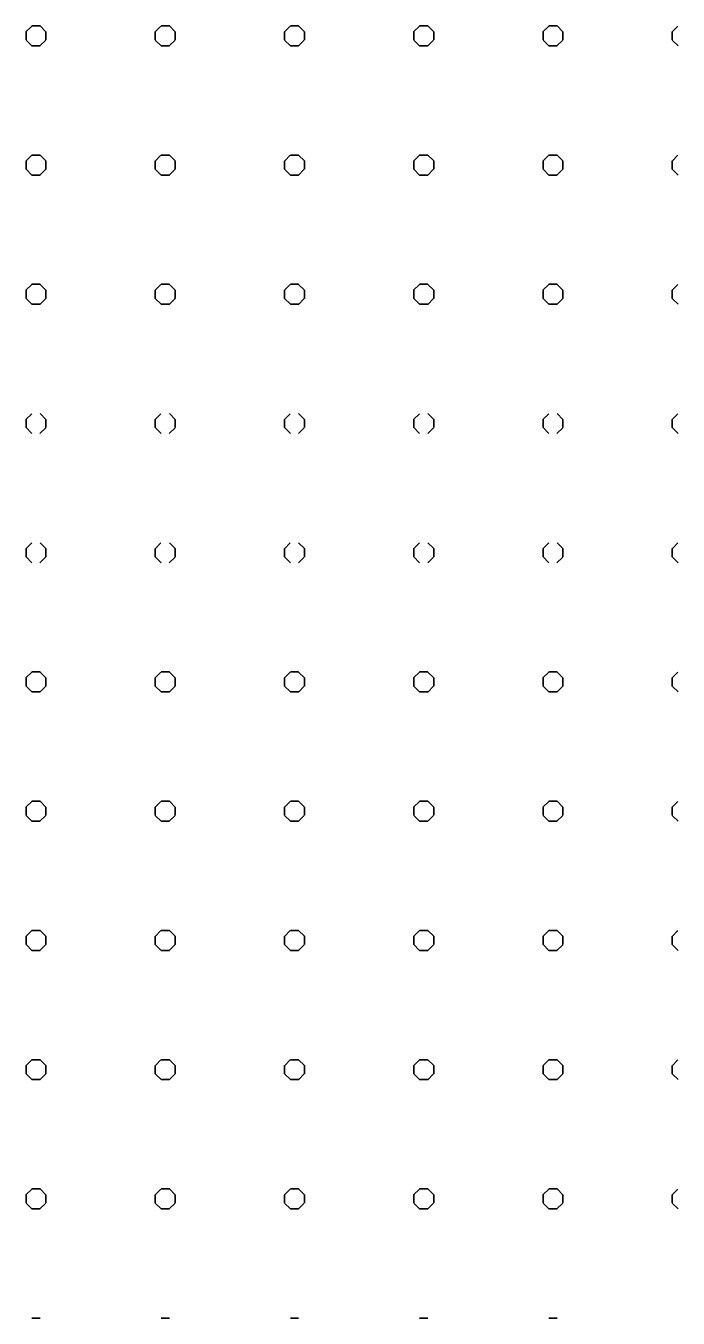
# Model space of a CAD drawing. Extents: x 427903 to 430077, y 4477233 to 4480385.
# Drawn here: x 429330.5 to 429481.9, y 4478968 to 4479268 of the extents above; entities that cross this region are included whole.
import ezdxf

# ---------------------------------------------------------------- set-up
doc = ezdxf.new("R2010")
doc.units = 0
doc.layers.add('TR_OZELMAHSUL', color=7, linetype='Continuous')

msp = doc.modelspace()

# ---------------------------------------------------------------- linework, layer by layer
at = {"layer": 'TR_OZELMAHSUL'}
for p, q in [((429330.51, 4479266.63), (429331.86, 4479267.98)), ((429331.9, 4479268.02), (429333.82, 4479268.02)), ((429335.17, 4479266.65), (429333.81, 4479268)), ((429360.5, 4479266.63), (429361.86, 4479267.98)), ((429361.9, 4479268.02), (429363.82, 4479268.02)), ((429365.17, 4479266.65), (429363.81, 4479268)), ((429390.5, 4479266.63), (429391.86, 4479267.98)), ((429391.9, 4479268.02), (429393.82, 4479268.02)), ((429395.17, 4479266.65), (429393.81, 4479268)), ((429420.5, 4479266.63), (429421.86, 4479267.98)), ((429421.9, 4479268.02), (429423.82, 4479268.02)), ((429425.17, 4479266.65), (429423.81, 4479268)), ((429450.5, 4479266.63), (429451.86, 4479267.98)), ((429451.9, 4479268.02), (429453.82, 4479268.02)), ((429455.17, 4479266.65), (429453.81, 4479268)), ((429480.5, 4479266.63), (429481.85, 4479267.98)), ((429330.54, 4479264.75), (429330.54, 4479266.66)), ((429331.9, 4479263.38), (429330.54, 4479264.73)), ((429333.78, 4479263.36), (429335.13, 4479264.71)), ((429335.17, 4479264.75), (429335.17, 4479266.66)), ((429360.54, 4479264.75), (429360.54, 4479266.66)), ((429361.9, 4479263.38), (429360.54, 4479264.73)), ((429363.77, 4479263.36), (429365.13, 4479264.71)), ((429365.17, 4479264.75), (429365.17, 4479266.66)), ((429390.54, 4479264.75), (429390.54, 4479266.66)), ((429391.9, 4479263.38), (429390.54, 4479264.73)), ((429393.77, 4479263.36), (429395.13, 4479264.71)), ((429395.17, 4479264.75), (429395.17, 4479266.66)), ((429420.54, 4479264.75), (429420.54, 4479266.66)), ((429421.9, 4479263.38), (429420.54, 4479264.73)), ((429423.77, 4479263.36), (429425.13, 4479264.71)), ((429425.17, 4479264.75), (429425.17, 4479266.66)), ((429450.54, 4479264.75), (429450.54, 4479266.66)), ((429451.9, 4479263.38), (429450.54, 4479264.73)), ((429453.77, 4479263.36), (429455.13, 4479264.71)), ((429455.17, 4479264.75), (429455.17, 4479266.66)), ((429480.54, 4479264.75), (429480.54, 4479266.66)), ((429481.9, 4479263.38), (429480.54, 4479264.73)), ((429331.9, 4479263.39), (429333.82, 4479263.39)), ((429361.9, 4479263.39), (429363.82, 4479263.39)), ((429391.9, 4479263.39), (429393.82, 4479263.39)), ((429421.9, 4479263.39), (429423.82, 4479263.39)), ((429451.9, 4479263.39), (429453.82, 4479263.39)), ((429330.51, 4479236.63), (429331.86, 4479237.98)), ((429331.9, 4479238.02), (429333.82, 4479238.02)), ((429335.17, 4479236.65), (429333.81, 4479238)), ((429360.5, 4479236.63), (429361.86, 4479237.98)), ((429361.9, 4479238.02), (429363.82, 4479238.02)), ((429365.17, 4479236.65), (429363.81, 4479238)), ((429390.5, 4479236.63), (429391.86, 4479237.98)), ((429391.9, 4479238.02), (429393.82, 4479238.02)), ((429395.17, 4479236.65), (429393.81, 4479238)), ((429420.5, 4479236.63), (429421.86, 4479237.98)), ((429421.9, 4479238.02), (429423.82, 4479238.02)), ((429425.17, 4479236.65), (429423.81, 4479238)), ((429450.5, 4479236.63), (429451.86, 4479237.98)), ((429451.9, 4479238.02), (429453.82, 4479238.02)), ((429455.17, 4479236.65), (429453.81, 4479238)), ((429480.5, 4479236.63), (429481.85, 4479237.98)), ((429330.54, 4479234.75), (429330.54, 4479236.66)), ((429331.9, 4479233.38), (429330.54, 4479234.73)), ((429333.78, 4479233.36), (429335.13, 4479234.71)), ((429335.17, 4479234.75), (429335.17, 4479236.66)), ((429360.54, 4479234.75), (429360.54, 4479236.66)), ((429361.9, 4479233.38), (429360.54, 4479234.73)), ((429363.77, 4479233.36), (429365.13, 4479234.71)), ((429365.17, 4479234.75), (429365.17, 4479236.66)), ((429390.54, 4479234.75), (429390.54, 4479236.66)), ((429391.9, 4479233.38), (429390.54, 4479234.73)), ((429393.77, 4479233.36), (429395.13, 4479234.71)), ((429395.17, 4479234.75), (429395.17, 4479236.66)), ((429420.54, 4479234.75), (429420.54, 4479236.66)), ((429421.9, 4479233.38), (429420.54, 4479234.73)), ((429423.77, 4479233.36), (429425.13, 4479234.71)), ((429425.17, 4479234.75), (429425.17, 4479236.66)), ((429450.54, 4479234.75), (429450.54, 4479236.66)), ((429451.9, 4479233.38), (429450.54, 4479234.73)), ((429453.77, 4479233.36), (429455.13, 4479234.71)), ((429455.17, 4479234.75), (429455.17, 4479236.66)), ((429480.54, 4479234.75), (429480.54, 4479236.66)), ((429481.9, 4479233.38), (429480.54, 4479234.73)), ((429331.9, 4479233.39), (429333.82, 4479233.39)), ((429361.9, 4479233.39), (429363.82, 4479233.39)), ((429391.9, 4479233.39), (429393.82, 4479233.39)), ((429421.9, 4479233.39), (429423.82, 4479233.39)), ((429451.9, 4479233.39), (429453.82, 4479233.39)), ((429330.51, 4479206.63), (429331.86, 4479207.98)), ((429331.9, 4479208.02), (429333.82, 4479208.02)), ((429335.17, 4479206.65), (429333.81, 4479208)), ((429360.5, 4479206.63), (429361.86, 4479207.98)), ((429361.9, 4479208.02), (429363.82, 4479208.02)), ((429365.17, 4479206.65), (429363.81, 4479208)), ((429390.5, 4479206.63), (429391.86, 4479207.98)), ((429391.9, 4479208.02), (429393.82, 4479208.02)), ((429395.17, 4479206.65), (429393.81, 4479208)), ((429420.5, 4479206.63), (429421.86, 4479207.98)), ((429421.9, 4479208.02), (429423.82, 4479208.02)), ((429425.17, 4479206.65), (429423.81, 4479208)), ((429450.5, 4479206.63), (429451.86, 4479207.98)), ((429451.9, 4479208.02), (429453.82, 4479208.02)), ((429455.17, 4479206.65), (429453.81, 4479208)), ((429480.5, 4479206.63), (429481.85, 4479207.98)), ((429330.54, 4479204.75), (429330.54, 4479206.66)), ((429331.9, 4479203.38), (429330.54, 4479204.73)), ((429333.78, 4479203.36), (429335.13, 4479204.71)), ((429335.17, 4479204.75), (429335.17, 4479206.66)), ((429360.54, 4479204.75), (429360.54, 4479206.66)), ((429361.9, 4479203.38), (429360.54, 4479204.73)), ((429363.77, 4479203.36), (429365.13, 4479204.71)), ((429365.17, 4479204.75), (429365.17, 4479206.66)), ((429390.54, 4479204.75), (429390.54, 4479206.66)), ((429391.9, 4479203.38), (429390.54, 4479204.73)), ((429393.77, 4479203.36), (429395.13, 4479204.71)), ((429395.17, 4479204.75), (429395.17, 4479206.66)), ((429420.54, 4479204.75), (429420.54, 4479206.66)), ((429421.9, 4479203.38), (429420.54, 4479204.73)), ((429423.77, 4479203.36), (429425.13, 4479204.71)), ((429425.17, 4479204.75), (429425.17, 4479206.66)), ((429450.54, 4479204.75), (429450.54, 4479206.66)), ((429451.9, 4479203.38), (429450.54, 4479204.73)), ((429453.77, 4479203.36), (429455.13, 4479204.71)), ((429455.17, 4479204.75), (429455.17, 4479206.66)), ((429480.54, 4479204.75), (429480.54, 4479206.66)), ((429481.9, 4479203.38), (429480.54, 4479204.73)), ((429331.9, 4479203.39), (429333.82, 4479203.39)), ((429361.9, 4479203.39), (429363.82, 4479203.39)), ((429391.9, 4479203.39), (429393.82, 4479203.39)), ((429421.9, 4479203.39), (429423.82, 4479203.39)), ((429451.9, 4479203.39), (429453.82, 4479203.39)), ((429330.51, 4479176.63), (429331.86, 4479177.98)), ((429335.17, 4479176.65), (429333.81, 4479178.01)), ((429360.5, 4479176.63), (429361.86, 4479177.98)), ((429365.17, 4479176.65), (429363.81, 4479178.01)), ((429390.5, 4479176.63), (429391.86, 4479177.98)), ((429395.17, 4479176.65), (429393.81, 4479178.01)), ((429420.5, 4479176.63), (429421.86, 4479177.98)), ((429425.17, 4479176.65), (429423.81, 4479178.01)), ((429450.5, 4479176.63), (429451.86, 4479177.98)), ((429455.17, 4479176.65), (429453.81, 4479178.01)), ((429480.5, 4479176.63), (429481.85, 4479177.98)), ((429330.54, 4479174.75), (429330.54, 4479176.66)), ((429331.9, 4479173.38), (429330.54, 4479174.74)), ((429333.78, 4479173.36), (429335.13, 4479174.71)), ((429335.17, 4479174.75), (429335.17, 4479176.66)), ((429360.54, 4479174.75), (429360.54, 4479176.66)), ((429361.9, 4479173.38), (429360.54, 4479174.74)), ((429363.77, 4479173.36), (429365.13, 4479174.71)), ((429365.17, 4479174.75), (429365.17, 4479176.66)), ((429390.54, 4479174.75), (429390.54, 4479176.66)), ((429391.9, 4479173.38), (429390.54, 4479174.74)), ((429393.77, 4479173.36), (429395.13, 4479174.71)), ((429395.17, 4479174.75), (429395.17, 4479176.66)), ((429420.54, 4479174.75), (429420.54, 4479176.66)), ((429421.9, 4479173.38), (429420.54, 4479174.74)), ((429423.77, 4479173.36), (429425.13, 4479174.71)), ((429425.17, 4479174.75), (429425.17, 4479176.66)), ((429450.54, 4479174.75), (429450.54, 4479176.66)), ((429451.9, 4479173.38), (429450.54, 4479174.74)), ((429453.77, 4479173.36), (429455.13, 4479174.71)), ((429455.17, 4479174.75), (429455.17, 4479176.66)), ((429480.54, 4479174.75), (429480.54, 4479176.66)), ((429481.89, 4479173.38), (429480.54, 4479174.74)), ((429330.51, 4479146.63), (429331.86, 4479147.99)), ((429335.17, 4479146.65), (429333.81, 4479148.01)), ((429360.5, 4479146.63), (429361.86, 4479147.98)), ((429365.17, 4479146.65), (429363.81, 4479148.01)), ((429390.5, 4479146.63), (429391.86, 4479147.98)), ((429395.16, 4479146.65), (429393.81, 4479148.01)), ((429420.5, 4479146.63), (429421.86, 4479147.98)), ((429425.16, 4479146.65), (429423.81, 4479148.01)), ((429450.5, 4479146.63), (429451.86, 4479147.98)), ((429455.16, 4479146.65), (429453.81, 4479148.01)), ((429480.5, 4479146.63), (429481.85, 4479147.98)), ((429330.54, 4479144.75), (429330.54, 4479146.66)), ((429331.9, 4479143.38), (429330.54, 4479144.74)), ((429333.78, 4479143.36), (429335.13, 4479144.72)), ((429335.17, 4479144.75), (429335.17, 4479146.66)), ((429360.54, 4479144.75), (429360.54, 4479146.66)), ((429361.9, 4479143.38), (429360.54, 4479144.74)), ((429363.77, 4479143.36), (429365.13, 4479144.71)), ((429365.17, 4479144.75), (429365.17, 4479146.66)), ((429390.54, 4479144.75), (429390.54, 4479146.66)), ((429391.89, 4479143.38), (429390.54, 4479144.74)), ((429393.77, 4479143.36), (429395.13, 4479144.71)), ((429395.17, 4479144.75), (429395.17, 4479146.66)), ((429420.54, 4479144.75), (429420.54, 4479146.66)), ((429421.89, 4479143.38), (429420.54, 4479144.74)), ((429423.77, 4479143.36), (429425.13, 4479144.71)), ((429425.17, 4479144.75), (429425.17, 4479146.66)), ((429450.54, 4479144.75), (429450.54, 4479146.66)), ((429451.89, 4479143.38), (429450.54, 4479144.74)), ((429453.77, 4479143.36), (429455.13, 4479144.71)), ((429455.17, 4479144.75), (429455.17, 4479146.66)), ((429480.54, 4479144.75), (429480.54, 4479146.66)), ((429481.89, 4479143.38), (429480.54, 4479144.74)), ((429330.51, 4479116.63), (429331.86, 4479117.99)), ((429331.9, 4479118.02), (429333.82, 4479118.02)), ((429335.16, 4479116.65), (429333.81, 4479118.01)), ((429360.5, 4479116.63), (429361.86, 4479117.98)), ((429361.9, 4479118.02), (429363.82, 4479118.02)), ((429365.16, 4479116.65), (429363.81, 4479118.01)), ((429390.5, 4479116.63), (429391.86, 4479117.98)), ((429391.9, 4479118.02), (429393.82, 4479118.02)), ((429395.16, 4479116.65), (429393.81, 4479118.01)), ((429420.5, 4479116.63), (429421.86, 4479117.98)), ((429421.9, 4479118.02), (429423.82, 4479118.02)), ((429425.16, 4479116.65), (429423.81, 4479118.01)), ((429450.5, 4479116.63), (429451.86, 4479117.98)), ((429451.9, 4479118.02), (429453.82, 4479118.02)), ((429455.16, 4479116.65), (429453.81, 4479118.01)), ((429480.5, 4479116.63), (429481.85, 4479117.98)), ((429330.54, 4479114.75), (429330.54, 4479116.66)), ((429331.89, 4479113.38), (429330.54, 4479114.74)), ((429333.78, 4479113.36), (429335.13, 4479114.72)), ((429335.17, 4479114.75), (429335.17, 4479116.66)), ((429360.54, 4479114.75), (429360.54, 4479116.66)), ((429361.89, 4479113.38), (429360.54, 4479114.74)), ((429363.77, 4479113.36), (429365.13, 4479114.71)), ((429365.17, 4479114.75), (429365.17, 4479116.66)), ((429390.54, 4479114.75), (429390.54, 4479116.66)), ((429391.89, 4479113.38), (429390.54, 4479114.74)), ((429393.77, 4479113.36), (429395.13, 4479114.71)), ((429395.17, 4479114.75), (429395.17, 4479116.66)), ((429420.54, 4479114.75), (429420.54, 4479116.66)), ((429421.89, 4479113.38), (429420.54, 4479114.74)), ((429423.77, 4479113.36), (429425.13, 4479114.71)), ((429425.17, 4479114.75), (429425.17, 4479116.66)), ((429450.54, 4479114.75), (429450.54, 4479116.66)), ((429451.89, 4479113.38), (429450.54, 4479114.74)), ((429453.77, 4479113.36), (429455.13, 4479114.71)), ((429455.17, 4479114.75), (429455.17, 4479116.66)), ((429480.54, 4479114.75), (429480.54, 4479116.66)), ((429481.89, 4479113.38), (429480.54, 4479114.74)), ((429331.9, 4479113.39), (429333.82, 4479113.39)), ((429361.9, 4479113.39), (429363.82, 4479113.39)), ((429391.9, 4479113.39), (429393.82, 4479113.39)), ((429421.9, 4479113.39), (429423.82, 4479113.39)), ((429451.9, 4479113.39), (429453.82, 4479113.39)), ((429330.51, 4479086.63), (429331.86, 4479087.99)), ((429331.9, 4479088.02), (429333.82, 4479088.02)), ((429335.16, 4479086.65), (429333.81, 4479088.01)), ((429360.5, 4479086.63), (429361.86, 4479087.99)), ((429361.9, 4479088.02), (429363.82, 4479088.02)), ((429365.16, 4479086.65), (429363.81, 4479088.01)), ((429390.5, 4479086.63), (429391.86, 4479087.98)), ((429391.9, 4479088.02), (429393.82, 4479088.02)), ((429395.16, 4479086.65), (429393.81, 4479088.01)), ((429420.5, 4479086.63), (429421.86, 4479087.98)), ((429421.9, 4479088.02), (429423.82, 4479088.02)), ((429425.16, 4479086.65), (429423.81, 4479088.01)), ((429450.5, 4479086.63), (429451.86, 4479087.98)), ((429451.9, 4479088.02), (429453.82, 4479088.02)), ((429455.16, 4479086.65), (429453.81, 4479088.01)), ((429480.5, 4479086.63), (429481.85, 4479087.98)), ((429330.54, 4479084.75), (429330.54, 4479086.66)), ((429331.89, 4479083.38), (429330.54, 4479084.74)), ((429333.78, 4479083.36), (429335.13, 4479084.72)), ((429335.17, 4479084.75), (429335.17, 4479086.66)), ((429360.54, 4479084.75), (429360.54, 4479086.66)), ((429361.89, 4479083.38), (429360.54, 4479084.74)), ((429363.77, 4479083.36), (429365.13, 4479084.72)), ((429365.17, 4479084.75), (429365.17, 4479086.66)), ((429390.54, 4479084.75), (429390.54, 4479086.66)), ((429391.89, 4479083.38), (429390.54, 4479084.74)), ((429393.77, 4479083.36), (429395.13, 4479084.71)), ((429395.17, 4479084.75), (429395.17, 4479086.66)), ((429420.54, 4479084.75), (429420.54, 4479086.66)), ((429421.89, 4479083.38), (429420.54, 4479084.74)), ((429423.77, 4479083.36), (429425.13, 4479084.71)), ((429425.17, 4479084.75), (429425.17, 4479086.66)), ((429450.54, 4479084.75), (429450.54, 4479086.66)), ((429451.89, 4479083.38), (429450.54, 4479084.74)), ((429453.77, 4479083.36), (429455.13, 4479084.71)), ((429455.17, 4479084.75), (429455.17, 4479086.66)), ((429480.54, 4479084.75), (429480.54, 4479086.66)), ((429481.89, 4479083.38), (429480.54, 4479084.74)), ((429331.9, 4479083.39), (429333.82, 4479083.39)), ((429361.9, 4479083.39), (429363.82, 4479083.39)), ((429391.9, 4479083.39), (429393.82, 4479083.39)), ((429421.9, 4479083.39), (429423.82, 4479083.39)), ((429451.9, 4479083.39), (429453.82, 4479083.39)), ((429330.51, 4479056.63), (429331.86, 4479057.99)), ((429331.9, 4479058.02), (429333.82, 4479058.02)), ((429335.16, 4479056.66), (429333.81, 4479058.01)), ((429360.5, 4479056.63), (429361.86, 4479057.99)), ((429361.9, 4479058.02), (429363.82, 4479058.02)), ((429365.16, 4479056.66), (429363.81, 4479058.01)), ((429390.5, 4479056.63), (429391.86, 4479057.98)), ((429391.9, 4479058.02), (429393.82, 4479058.02)), ((429395.16, 4479056.66), (429393.81, 4479058.01)), ((429420.5, 4479056.63), (429421.86, 4479057.98)), ((429421.9, 4479058.02), (429423.82, 4479058.02)), ((429425.16, 4479056.66), (429423.81, 4479058.01)), ((429450.5, 4479056.63), (429451.86, 4479057.98)), ((429451.9, 4479058.02), (429453.82, 4479058.02)), ((429455.16, 4479056.66), (429453.81, 4479058.01)), ((429480.5, 4479056.63), (429481.85, 4479057.98)), ((429330.54, 4479054.75), (429330.54, 4479056.66)), ((429331.89, 4479053.39), (429330.54, 4479054.74)), ((429333.78, 4479053.36), (429335.13, 4479054.72)), ((429335.17, 4479054.75), (429335.17, 4479056.66)), ((429360.54, 4479054.75), (429360.54, 4479056.66)), ((429361.89, 4479053.39), (429360.54, 4479054.74)), ((429363.77, 4479053.36), (429365.13, 4479054.72)), ((429365.17, 4479054.75), (429365.17, 4479056.66)), ((429390.54, 4479054.75), (429390.54, 4479056.66)), ((429391.89, 4479053.39), (429390.54, 4479054.74)), ((429393.77, 4479053.36), (429395.13, 4479054.71)), ((429395.17, 4479054.75), (429395.17, 4479056.66)), ((429420.54, 4479054.75), (429420.54, 4479056.66)), ((429421.89, 4479053.39), (429420.54, 4479054.74)), ((429423.77, 4479053.36), (429425.13, 4479054.71)), ((429425.17, 4479054.75), (429425.17, 4479056.66)), ((429450.54, 4479054.75), (429450.54, 4479056.66)), ((429451.89, 4479053.39), (429450.54, 4479054.74)), ((429453.77, 4479053.36), (429455.13, 4479054.71)), ((429455.17, 4479054.75), (429455.17, 4479056.66)), ((429480.54, 4479054.75), (429480.54, 4479056.66)), ((429481.89, 4479053.39), (429480.54, 4479054.74)), ((429331.9, 4479053.39), (429333.82, 4479053.39)), ((429361.9, 4479053.39), (429363.82, 4479053.39)), ((429391.9, 4479053.39), (429393.82, 4479053.39)), ((429421.9, 4479053.39), (429423.82, 4479053.39)), ((429451.9, 4479053.39), (429453.82, 4479053.39)), ((429330.51, 4479026.63), (429331.86, 4479027.99)), ((429331.9, 4479028.02), (429333.82, 4479028.02)), ((429335.16, 4479026.66), (429333.81, 4479028.01)), ((429360.5, 4479026.63), (429361.86, 4479027.99)), ((429361.9, 4479028.02), (429363.82, 4479028.02)), ((429365.16, 4479026.66), (429363.81, 4479028.01)), ((429390.5, 4479026.63), (429391.86, 4479027.98)), ((429391.9, 4479028.02), (429393.82, 4479028.02)), ((429395.16, 4479026.66), (429393.81, 4479028.01)), ((429420.5, 4479026.63), (429421.86, 4479027.98)), ((429421.9, 4479028.02), (429423.82, 4479028.02)), ((429425.16, 4479026.66), (429423.81, 4479028.01)), ((429450.5, 4479026.63), (429451.86, 4479027.98)), ((429451.9, 4479028.02), (429453.82, 4479028.02)), ((429455.16, 4479026.66), (429453.81, 4479028.01)), ((429480.5, 4479026.63), (429481.85, 4479027.98)), ((429330.54, 4479024.75), (429330.54, 4479026.66)), ((429331.89, 4479023.39), (429330.54, 4479024.74)), ((429333.78, 4479023.36), (429335.13, 4479024.72)), ((429335.17, 4479024.75), (429335.17, 4479026.66)), ((429360.54, 4479024.75), (429360.54, 4479026.66)), ((429361.89, 4479023.39), (429360.54, 4479024.74)), ((429363.77, 4479023.36), (429365.13, 4479024.72)), ((429365.17, 4479024.75), (429365.17, 4479026.66)), ((429390.54, 4479024.75), (429390.54, 4479026.66)), ((429391.89, 4479023.39), (429390.54, 4479024.74)), ((429393.77, 4479023.36), (429395.13, 4479024.71)), ((429395.17, 4479024.75), (429395.17, 4479026.66)), ((429420.54, 4479024.75), (429420.54, 4479026.66)), ((429421.89, 4479023.39), (429420.54, 4479024.74)), ((429423.77, 4479023.36), (429425.13, 4479024.71)), ((429425.17, 4479024.75), (429425.17, 4479026.66)), ((429450.54, 4479024.75), (429450.54, 4479026.66)), ((429451.89, 4479023.39), (429450.54, 4479024.74)), ((429453.77, 4479023.36), (429455.13, 4479024.71)), ((429455.17, 4479024.75), (429455.17, 4479026.66)), ((429480.54, 4479024.75), (429480.54, 4479026.66)), ((429481.89, 4479023.39), (429480.54, 4479024.74)), ((429331.9, 4479023.39), (429333.82, 4479023.39)), ((429361.9, 4479023.39), (429363.82, 4479023.39)), ((429391.9, 4479023.39), (429393.82, 4479023.39)), ((429421.9, 4479023.39), (429423.82, 4479023.39)), ((429451.9, 4479023.39), (429453.82, 4479023.39)), ((429330.51, 4478996.63), (429331.86, 4478997.99)), ((429331.9, 4478998.02), (429333.82, 4478998.02)), ((429335.16, 4478996.66), (429333.81, 4478998.01)), ((429360.5, 4478996.63), (429361.86, 4478997.99)), ((429361.9, 4478998.02), (429363.82, 4478998.02)), ((429365.16, 4478996.66), (429363.81, 4478998.01)), ((429390.5, 4478996.63), (429391.86, 4478997.99)), ((429391.9, 4478998.02), (429393.82, 4478998.02)), ((429395.16, 4478996.66), (429393.81, 4478998.01)), ((429420.5, 4478996.63), (429421.86, 4478997.98)), ((429421.9, 4478998.02), (429423.82, 4478998.02)), ((429425.16, 4478996.66), (429423.81, 4478998.01)), ((429450.5, 4478996.63), (429451.86, 4478997.98)), ((429451.9, 4478998.02), (429453.82, 4478998.02)), ((429455.16, 4478996.66), (429453.81, 4478998.01)), ((429480.5, 4478996.63), (429481.85, 4478997.98)), ((429330.54, 4478994.75), (429330.54, 4478996.66)), ((429331.89, 4478993.39), (429330.54, 4478994.74)), ((429333.78, 4478993.36), (429335.13, 4478994.72)), ((429335.17, 4478994.75), (429335.17, 4478996.66)), ((429360.54, 4478994.75), (429360.54, 4478996.66)), ((429361.89, 4478993.39), (429360.54, 4478994.74)), ((429363.77, 4478993.36), (429365.13, 4478994.72)), ((429365.17, 4478994.75), (429365.17, 4478996.66)), ((429390.54, 4478994.75), (429390.54, 4478996.66)), ((429391.89, 4478993.39), (429390.54, 4478994.74)), ((429393.77, 4478993.36), (429395.13, 4478994.72)), ((429395.17, 4478994.75), (429395.17, 4478996.66)), ((429420.54, 4478994.75), (429420.54, 4478996.66)), ((429421.89, 4478993.39), (429420.54, 4478994.74)), ((429423.77, 4478993.36), (429425.13, 4478994.71)), ((429425.17, 4478994.75), (429425.17, 4478996.66)), ((429450.54, 4478994.75), (429450.54, 4478996.66)), ((429451.89, 4478993.39), (429450.54, 4478994.74)), ((429453.77, 4478993.36), (429455.13, 4478994.71)), ((429455.17, 4478994.75), (429455.17, 4478996.66)), ((429480.54, 4478994.75), (429480.54, 4478996.66)), ((429481.89, 4478993.39), (429480.54, 4478994.74)), ((429331.9, 4478993.39), (429333.82, 4478993.39)), ((429361.9, 4478993.39), (429363.82, 4478993.39)), ((429391.9, 4478993.39), (429393.82, 4478993.39)), ((429421.9, 4478993.39), (429423.82, 4478993.39)), ((429451.9, 4478993.39), (429453.82, 4478993.39)), ((429331.9, 4478968.02), (429333.82, 4478968.02)), ((429361.9, 4478968.02), (429363.82, 4478968.02)), ((429391.9, 4478968.02), (429393.82, 4478968.02)), ((429421.9, 4478968.02), (429423.82, 4478968.02)), ((429451.9, 4478968.02), (429453.82, 4478968.02))]:
    msp.add_line(p, q, dxfattribs=at)

doc.saveas('drawing.dxf')
